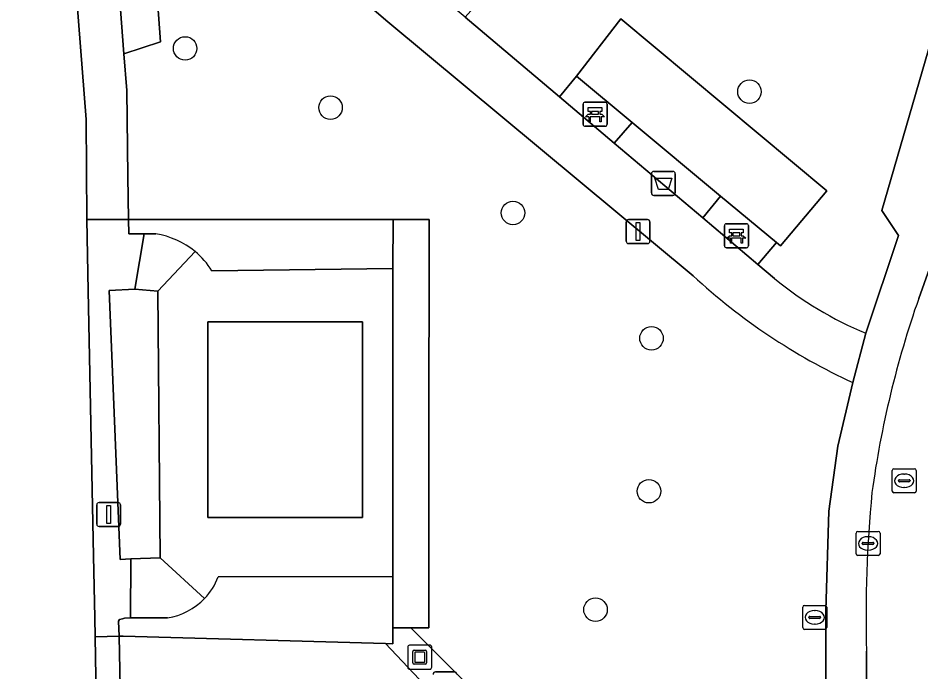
# Model space of a CAD drawing. Extents: x 157320 to 158835, y 386650 to 388491.
# Drawn here: x 157835.2 to 157872.77, y 387812.7 to 387839.94 of the extents above; entities that cross this region are included whole.
import ezdxf

# ---------------------------------------------------------------- set-up
doc = ezdxf.new("R2010")
doc.units = 0
for name, color, linetype in [('IMGEO_Afvalbak', 7, 'Continuous'), ('IMGEO_Bank', 7, 'Continuous'), ('IMGEO_Boom', 7, 'Continuous'), ('IMGEO_Groenvoorziening', 7, 'Continuous'), ('IMGEO_Haag', 7, 'Continuous'), ('IMGEO_Kolk', 7, 'Continuous'), ('IMGEO_Kunstobject', 7, 'Continuous'), ('IMGEO_Lichtmast', 7, 'Continuous'), ('IMGEO_Parkeervlak_open', 7, 'Continuous'), ('IMGEO_Rijbaan_lokaal_open', 7, 'Continuous'), ('IMGEO_Rioolput', 7, 'Continuous'), ('IMGEO_Terreindeel_halfverhard', 7, 'Continuous'), ('IMGEO_Voetpad_onverhard', 7, 'Continuous'), ('IMGEO_Voetpad_op_trap', 7, 'Continuous'), ('IMGEO_Voetpad_open', 7, 'Continuous')]:
    doc.layers.add(name, color=color, linetype=linetype)

msp = doc.modelspace()

# ---------------------------------------------------------------- linework, layer by layer
at = {"layer": 'IMGEO_Afvalbak'}
for p, q in [((157861.557, 387832.649), (157861.557, 387833.449)), ((157861.557, 387833.449), (157861.557, 387832.649)), ((157861.657, 387833.549), (157862.447, 387833.549)), ((157862.447, 387833.549), (157861.657, 387833.549)), ((157862.547, 387833.449), (157862.547, 387832.649)), ((157862.547, 387832.649), (157862.547, 387833.449)), ((157862.447, 387832.549), (157861.657, 387832.549)), ((157861.657, 387832.549), (157862.447, 387832.549))]:
    msp.add_line(p, q, dxfattribs=at)
msp.add_lwpolyline([(157861.7, 387833.263), (157862.404, 387833.263), (157862.255, 387832.793), (157861.849, 387832.793), (157861.7, 387833.263)], dxfattribs=at)
for centre, start, end in [((157861.657, 387833.449), 90, 180), ((157861.657, 387833.449), 90, 180), ((157862.447, 387833.449), 0, 90), ((157862.447, 387833.449), 360, 90), ((157861.657, 387832.649), 180, 270), ((157861.657, 387832.649), 180, 270), ((157862.447, 387832.649), 270, 0), ((157862.447, 387832.649), 270, 0)]:
    msp.add_arc(centre, 0.1, start, end, dxfattribs=at)
at = {"layer": 'IMGEO_Bank'}
for p, q in [((157858.713, 387835.501), (157858.713, 387836.342)), ((157858.713, 387836.342), (157858.713, 387835.501)), ((157858.788, 387836.426), (157859.629, 387836.426)), ((157859.629, 387836.426), (157858.788, 387836.426)), ((157859.713, 387836.351), (157859.713, 387835.51)), ((157859.713, 387835.51), (157859.713, 387836.351)), ((157859.022, 387835.932), (157859.022, 387836.038)), ((157859.066, 387836.038), (157859.066, 387835.932)), ((157859.354, 387836.044), (157859.072, 387836.044)), ((157859.072, 387835.926), (157859.354, 387835.926)), ((157859.36, 387835.932), (157859.36, 387836.038)), ((157859.404, 387836.038), (157859.404, 387835.932)), ((157859.41, 387835.824), (157859.017, 387835.824)), ((157859.638, 387835.426), (157858.797, 387835.426)), ((157858.797, 387835.426), (157859.638, 387835.426)), ((157864.595, 387830.443), (157864.595, 387831.284)), ((157864.595, 387831.284), (157864.595, 387830.443)), ((157864.67, 387831.368), (157865.511, 387831.368)), ((157865.511, 387831.368), (157864.67, 387831.368)), ((157865.595, 387831.293), (157865.595, 387830.452)), ((157865.595, 387830.452), (157865.595, 387831.293)), ((157865.292, 387830.766), (157864.899, 387830.766)), ((157864.904, 387830.874), (157864.904, 387830.98)), ((157864.948, 387830.98), (157864.948, 387830.874)), ((157865.236, 387830.986), (157864.954, 387830.986)), ((157864.954, 387830.868), (157865.236, 387830.868)), ((157865.242, 387830.874), (157865.242, 387830.98)), ((157865.286, 387830.98), (157865.286, 387830.874)), ((157865.52, 387830.368), (157864.679, 387830.368)), ((157864.679, 387830.368), (157865.52, 387830.368))]:
    msp.add_line(p, q, dxfattribs=at)
for points in [[(157858.96, 387835.824), (157858.818, 387835.824), (157858.93, 387835.926), (157859.016, 387835.926)], [(157859.016, 387836.044), (157858.93, 387836.044), (157858.93, 387836.205), (157859.493, 387836.205), (157859.493, 387836.044), (157859.41, 387836.044)], [(157859.41, 387835.926), (157859.493, 387835.926), (157859.605, 387835.824), (157859.466, 387835.824)], [(157859.01, 387835.817), (157859.01, 387835.61), (157858.967, 387835.61), (157858.967, 387835.817)], [(157859.46, 387835.817), (157859.46, 387835.61), (157859.416, 387835.61), (157859.416, 387835.817)], [(157864.898, 387830.986), (157864.812, 387830.986), (157864.812, 387831.147), (157865.375, 387831.147), (157865.375, 387830.986), (157865.292, 387830.986)], [(157864.842, 387830.766), (157864.7, 387830.766), (157864.812, 387830.868), (157864.898, 387830.868)], [(157864.892, 387830.759), (157864.892, 387830.552), (157864.849, 387830.552), (157864.849, 387830.759)], [(157865.292, 387830.868), (157865.375, 387830.868), (157865.487, 387830.766), (157865.348, 387830.766)], [(157865.342, 387830.759), (157865.342, 387830.552), (157865.298, 387830.552), (157865.298, 387830.759)]]:
    msp.add_lwpolyline(points, dxfattribs=at)
for centre, radius, start, end in [((157858.791, 387836.348), 0.0779, 92.4484, 184.2845), ((157858.791, 387836.348), 0.0779, 92.4484, 184.2845), ((157859.635, 387836.348), 0.0779, 2.4484, 94.2845), ((157859.635, 387836.348), 0.0779, 2.4484, 94.2845), ((157859.015, 387836.037), 0.00671, 2.8957, 87.1043), ((157859.015, 387835.933), 0.00671, 272.8957, 357.1043), ((157859.072, 387836.037), 0.00671, 92.8957, 177.1043), ((157859.072, 387835.933), 0.00671, 182.8957, 267.1043), ((157859.354, 387836.037), 0.00671, 2.8957, 87.1043), ((157859.354, 387835.933), 0.00671, 272.8957, 357.1043), ((157859.411, 387836.037), 0.00671, 92.8957, 177.1043), ((157859.411, 387835.933), 0.00671, 182.8957, 267.1043), ((157858.96, 387835.817), 0.00671, 2.8957, 87.1043), ((157859.017, 387835.817), 0.00671, 92.8957, 177.1043), ((157859.409, 387835.817), 0.00671, 2.8957, 87.1043), ((157859.466, 387835.817), 0.00671, 92.8957, 177.1043), ((157858.791, 387835.504), 0.0779, 182.4484, 274.2845), ((157858.791, 387835.504), 0.0779, 182.4484, 274.2845), ((157859.635, 387835.504), 0.0779, 272.4484, 4.2845), ((157859.635, 387835.504), 0.0779, 272.4484, 4.2845), ((157864.673, 387831.29), 0.0779, 92.4484, 184.2845), ((157864.673, 387831.29), 0.0779, 92.4484, 184.2845), ((157865.517, 387831.29), 0.0779, 2.4484, 94.2845), ((157865.517, 387831.29), 0.0779, 2.4484, 94.2845), ((157864.842, 387830.759), 0.00671, 2.8957, 87.1043), ((157864.899, 387830.759), 0.00671, 92.8957, 177.1043), ((157864.897, 387830.979), 0.00671, 2.8957, 87.1043), ((157864.897, 387830.875), 0.00671, 272.8957, 357.1043), ((157864.954, 387830.979), 0.00671, 92.8957, 177.1043), ((157864.954, 387830.875), 0.00671, 182.8957, 267.1043), ((157865.236, 387830.979), 0.00671, 2.8957, 87.1043), ((157865.236, 387830.875), 0.00671, 272.8957, 357.1043), ((157865.293, 387830.979), 0.00671, 92.8957, 177.1043), ((157865.293, 387830.875), 0.00671, 182.8957, 267.1043), ((157865.291, 387830.759), 0.00671, 2.8957, 87.1043), ((157865.348, 387830.759), 0.00671, 92.8957, 177.1043), ((157864.673, 387830.446), 0.0779, 182.4484, 274.2845), ((157864.673, 387830.446), 0.0779, 182.4484, 274.2845), ((157865.517, 387830.446), 0.0779, 272.4484, 4.2845), ((157865.517, 387830.446), 0.0779, 272.4484, 4.2845)]:
    msp.add_arc(centre, radius, start, end, dxfattribs=at)
at = {"layer": 'IMGEO_Boom'}
for centre in [(157842.153, 387838.67), (157865.639, 387836.869), (157848.203, 387836.204), (157855.797, 387831.818), (157861.561, 387826.598), (157861.454, 387820.226), (157859.231, 387815.294)]:
    msp.add_circle(centre, 0.489, dxfattribs=at)
at = {"layer": 'IMGEO_Groenvoorziening'}
for points in [[(157870.478, 387826.811), (157871.846, 387830.875), (157871.143, 387831.923), (157873.98, 387841.695), (157878.255, 387859.817)], [(157842.568, 387849.474), (157845.552, 387846.951), (157846.239, 387847.793), (157846.171, 387847.85), (157848.054, 387850.042), (157856.424, 387843.031), (157854.548, 387840.807), (157853.809, 387839.97), (157857.737, 387836.648), (157858.445, 387837.515), (157860.278, 387839.901), (157868.859, 387832.743), (157866.925, 387830.448), (157866.765, 387830.581), (157865.983, 387829.677), (157866.683, 387829.085)], [(157863.295, 387829.201), (157850.583, 387839.773), (157841.105, 387847.934), (157840.475, 387847.873), (157841.13, 387838.948), (157839.605, 387838.449), (157839.721, 387836.916), (157839.77, 387833.35), (157839.795, 387831.55), (157850.804, 387831.551), (157851.554, 387831.551), (157852.304, 387831.55), (157852.303, 387829.508), (157852.3, 387823.774), (157852.297, 387816.673), (157852.296, 387814.54), (157851.546, 387814.54), (157853.795, 387812.294), (157852.834, 387811.397), (157850.497, 387813.883), (157839.572, 387814.194), (157839.413, 387814.189), (157839.803, 387793.713), (157838.835, 387793.71)], [(157850.804, 387831.551), (157839.795, 387831.55), (157839.803, 387830.943), (157840.454, 387830.942), (157840.937, 387830.942)], [(157843.269, 387829.413), (157850.803, 387829.509), (157850.804, 387831.551)], [(157861.734, 387801.614), (157862.37, 387802.294), (157864.552, 387804.817), (157865.183, 387805.602), (157868.831, 387809.431), (157868.821, 387815.259), (157868.94, 387819.398), (157869.32, 387822.097), (157869.944, 387824.75)], [(157841.415, 387814.954), (157839.885, 387814.957), (157839.63, 387814.935), (157839.543, 387814.913), (157839.423, 387814.882), (157839.376, 387814.815), (157839.413, 387814.189), (157839.572, 387814.194), (157850.497, 387813.883), (157850.792, 387813.875), (157850.796, 387814.541), (157850.797, 387816.674)], [(157850.797, 387816.674), (157843.526, 387816.655)]]:
    msp.add_lwpolyline(points, dxfattribs=at)
for points in [[(157860.763, 387835.583), (157860.012, 387834.725), (157863.697, 387831.61), (157864.439, 387832.52)], [(157852.3, 387823.774), (157852.303, 387829.508), (157852.304, 387831.55), (157851.554, 387831.551), (157850.804, 387831.551), (157850.803, 387829.509), (157850.797, 387816.674), (157850.796, 387814.541), (157851.546, 387814.54), (157852.296, 387814.54), (157852.297, 387816.673)], [(157841.019, 387828.563), (157840.066, 387828.637), (157838.991, 387828.581), (157839.443, 387817.388), (157839.889, 387817.406), (157841.112, 387817.455)]]:
    msp.add_lwpolyline(points, close=True, dxfattribs=at)
for centre, radius, start, end in [((157840.435, 387827.632), 3.348, 50.4929, 81.3798), ((157840.417, 387827.619), 3.369, 32.1644, 50.3893), ((157880.693, 387847.998), 25.613, 227.2144, 245.187), ((157876.086, 387840.473), 14.768, 230.4549, 247.6842), ((157841.008, 387817.616), 2.695, 316.4628, 339.1016), ((157841.015, 387817.609), 2.685, 278.5661, 316.4737)]:
    msp.add_arc(centre, radius, start, end, dxfattribs=at)
at = {"layer": 'IMGEO_Haag'}
msp.add_lwpolyline([(157852.3, 387823.774), (157852.303, 387829.508), (157852.304, 387831.55), (157851.554, 387831.551), (157850.804, 387831.551), (157850.803, 387829.509), (157850.797, 387816.674), (157850.796, 387814.541), (157851.546, 387814.54), (157852.296, 387814.54), (157852.297, 387816.673)], close=True, dxfattribs=at)
at = {"layer": 'IMGEO_Kolk'}
for p, q in [((157870.072, 387817.626), (157870.072, 387818.478)), ((157870.147, 387818.552), (157870.999, 387818.552)), ((157870.56, 387818.332), (157870.585, 387818.332)), ((157871.073, 387818.478), (157871.073, 387817.626)), ((157870.331, 387818.046), (157870.331, 387818.058)), ((157870.769, 387818.009), (157870.371, 387818.009)), ((157870.374, 387818.095), (157870.772, 387818.095)), ((157870.815, 387818.058), (157870.815, 387818.046)), ((157870.999, 387817.552), (157870.147, 387817.552)), ((157870.583, 387817.772), (157870.558, 387817.772))]:
    msp.add_line(p, q, dxfattribs=at)
for points in [[(157870.072, 387817.626), (157870.072, 387818.478)], [(157870.147, 387818.552), (157870.999, 387818.552)], [(157871.073, 387818.478), (157871.073, 387817.626)], [(157870.999, 387817.552), (157870.147, 387817.552)]]:
    msp.add_lwpolyline(points, dxfattribs=at)
for centre, radius, start, end in [((157870.149, 387818.476), 0.0765, 91.552, 178.448), ((157870.149, 387818.476), 0.0765, 91.552, 178.448), ((157870.997, 387818.476), 0.0765, 1.552, 88.448), ((157870.997, 387818.476), 0.0765, 1.552, 88.448), ((157870.371, 387818.055), 0.0403, 85.8775, 175.7526), ((157870.368, 387818.045), 0.0366, 178.938, 274.7102), ((157870.772, 387818.052), 0.043, 264.8664, 352.4533), ((157870.776, 387818.057), 0.0386, 1.7309, 96.639), ((157870.149, 387817.628), 0.0765, 181.552, 268.448), ((157870.149, 387817.628), 0.0765, 181.552, 268.448), ((157870.997, 387817.628), 0.0765, 271.552, 358.448), ((157870.997, 387817.628), 0.0765, 271.552, 358.448)]:
    msp.add_arc(centre, radius, start, end, dxfattribs=at)
for centre, major_axis, ratio, start_param, end_param in [((157870.559, 387818.052), (-0.387, 0.002), 0.722429, 4.712389, 7.853982), ((157870.584, 387818.052), (-0.39, 0.002), 0.717154, 1.570796, 4.712389)]:
    msp.add_ellipse(centre, major_axis=major_axis, ratio=ratio, start_param=start_param, end_param=end_param, dxfattribs=at)
at = {"layer": 'IMGEO_Kunstobject'}
for p, q in [((157851.416, 387813.729), (157851.416, 387812.888)), ((157851.416, 387813.729), (157851.416, 387812.888)), ((157852.332, 387813.813), (157851.491, 387813.813)), ((157852.332, 387813.813), (157851.491, 387813.813)), ((157852.416, 387812.897), (157852.416, 387813.738)), ((157852.416, 387812.897), (157852.416, 387813.738)), ((157851.63, 387813.077), (157851.63, 387813.551)), ((157851.68, 387813.601), (157852.154, 387813.601)), ((157851.71, 387813.501), (157851.71, 387813.127)), ((157852.104, 387813.521), (157851.73, 387813.521)), ((157852.124, 387813.127), (157852.124, 387813.501)), ((157852.204, 387813.551), (157852.204, 387813.077)), ((157852.154, 387813.027), (157851.68, 387813.027)), ((157851.73, 387813.107), (157852.104, 387813.107)), ((157851.5, 387812.813), (157852.341, 387812.813)), ((157851.5, 387812.813), (157852.341, 387812.813))]:
    msp.add_line(p, q, dxfattribs=at)
for centre, radius, start, end in [((157851.494, 387813.735), 0.0779, 92.4484, 184.2845), ((157851.494, 387813.735), 0.0779, 92.4484, 184.2845), ((157852.338, 387813.735), 0.0779, 2.4484, 94.2845), ((157852.338, 387813.735), 0.0779, 2.4484, 94.2845), ((157851.68, 387813.551), 0.05, 90, 180), ((157851.73, 387813.501), 0.02, 90, 180), ((157852.104, 387813.501), 0.02, 360, 90), ((157852.154, 387813.551), 0.05, 360, 90), ((157851.68, 387813.077), 0.05, 180, 270), ((157851.73, 387813.127), 0.02, 180, 270), ((157852.104, 387813.127), 0.02, 270, 0), ((157852.154, 387813.077), 0.05, 270, 0), ((157851.494, 387812.891), 0.0779, 182.4484, 274.2845), ((157851.494, 387812.891), 0.0779, 182.4484, 274.2845), ((157852.338, 387812.891), 0.0779, 272.4484, 4.2845), ((157852.338, 387812.891), 0.0779, 272.4484, 4.2845)]:
    msp.add_arc(centre, radius, start, end, dxfattribs=at)
at = {"layer": 'IMGEO_Lichtmast'}
for p, q in [((157860.508, 387830.642), (157860.508, 387831.442)), ((157860.508, 387831.442), (157860.508, 387830.642)), ((157860.608, 387831.542), (157861.398, 387831.542)), ((157861.398, 387831.542), (157860.608, 387831.542)), ((157861.498, 387831.442), (157861.498, 387830.642)), ((157861.498, 387830.642), (157861.498, 387831.442)), ((157861.398, 387830.542), (157860.608, 387830.542)), ((157860.608, 387830.542), (157861.398, 387830.542)), ((157838.571, 387819.757), (157839.361, 387819.757)), ((157839.361, 387819.757), (157838.571, 387819.757)), ((157838.471, 387818.857), (157838.471, 387819.657)), ((157838.471, 387819.657), (157838.471, 387818.857)), ((157839.461, 387819.657), (157839.461, 387818.857)), ((157839.461, 387818.857), (157839.461, 387819.657)), ((157839.361, 387818.757), (157838.571, 387818.757)), ((157838.571, 387818.757), (157839.361, 387818.757)), ((157852.57, 387812.7), (157853.36, 387812.7)), ((157853.36, 387812.7), (157852.57, 387812.7))]:
    msp.add_line(p, q, dxfattribs=at)
for points in [[(157860.928, 387831.417), (157861.078, 387831.417), (157861.078, 387830.667), (157860.928, 387830.667), (157860.928, 387831.417)], [(157838.891, 387819.632), (157839.041, 387819.632), (157839.041, 387818.882), (157838.891, 387818.882), (157838.891, 387819.632)]]:
    msp.add_lwpolyline(points, dxfattribs=at)
for centre, start, end in [((157860.608, 387831.442), 90, 180), ((157860.608, 387831.442), 90, 180), ((157861.398, 387831.442), 0, 90), ((157861.398, 387831.442), 360, 90), ((157860.608, 387830.642), 180, 270), ((157860.608, 387830.642), 180, 270), ((157861.398, 387830.642), 270, 0), ((157861.398, 387830.642), 270, 0), ((157838.571, 387819.657), 90, 180), ((157838.571, 387819.657), 90, 180), ((157839.361, 387819.657), 0, 90), ((157839.361, 387819.657), 360, 90), ((157838.571, 387818.857), 180, 270), ((157838.571, 387818.857), 180, 270), ((157839.361, 387818.857), 270, 0), ((157839.361, 387818.857), 270, 0), ((157852.57, 387812.6), 90, 180), ((157852.57, 387812.6), 90, 180), ((157853.36, 387812.6), 0, 90), ((157853.36, 387812.6), 360, 90)]:
    msp.add_arc(centre, 0.1, start, end, dxfattribs=at)
at = {"layer": 'IMGEO_Parkeervlak_open'}
msp.add_lwpolyline([(157835.882, 387863.321), (157838.034, 387835.714), (157838.063, 387831.55), (157839.795, 387831.55), (157839.77, 387833.35), (157839.721, 387836.916), (157839.605, 387838.449), (157837.944, 387860.464)], dxfattribs=at)
at = {"layer": 'IMGEO_Rijbaan_lokaal_open'}
for points in [[(157838.115, 387828.568), (157838.063, 387831.55), (157838.034, 387835.714), (157835.882, 387863.321), (157835.773, 387864.664), (157829.885, 387864.638), (157831.955, 387851.91), (157832.25, 387850.097), (157832.783, 387846.822)], [(157874.125, 387832.543), (157873.947, 387832.06), (157873.354, 387830.127), (157872.682, 387828.257)], [(157838.835, 387793.71), (157838.815, 387793.994), (157838.441, 387812.478), (157838.407, 387814.159), (157838.391, 387814.959), (157838.339, 387817.53), (157838.115, 387828.568)], [(157870.505, 387813.562), (157870.492, 387810.952), (157870.519, 387807.421), (157870.528, 387807.222), (157876.577, 387807.265), (157876.565, 387807.439), (157876.527, 387810.213), (157876.526, 387810.314), (157876.477, 387812.334), (157876.39, 387817.19)]]:
    msp.add_lwpolyline(points, dxfattribs=at)
for centre, radius, start, end in [((157911.643, 387814.603), 41.284, 160.6864, 172.2471), ((157925.47, 387814.95), 54.982, 174.5502, 181.4468)]:
    msp.add_arc(centre, radius, start, end, dxfattribs=at)
at = {"layer": 'IMGEO_Rioolput'}
for p, q in [((157871.578, 387820.236), (157871.578, 387821.088)), ((157871.653, 387821.162), (157872.505, 387821.162)), ((157872.066, 387820.942), (157872.091, 387820.942)), ((157872.579, 387821.088), (157872.579, 387820.236)), ((157871.837, 387820.656), (157871.837, 387820.668)), ((157872.275, 387820.619), (157871.877, 387820.619)), ((157871.88, 387820.705), (157872.278, 387820.705)), ((157872.321, 387820.668), (157872.321, 387820.656)), ((157872.505, 387820.162), (157871.653, 387820.162)), ((157872.089, 387820.382), (157872.064, 387820.382)), ((157867.855, 387814.547), (157867.855, 387815.399)), ((157867.93, 387815.473), (157868.782, 387815.473)), ((157868.343, 387815.253), (157868.368, 387815.253)), ((157868.856, 387815.399), (157868.856, 387814.547)), ((157868.114, 387814.967), (157868.114, 387814.979)), ((157868.552, 387814.93), (157868.154, 387814.93)), ((157868.157, 387815.016), (157868.555, 387815.016)), ((157868.598, 387814.979), (157868.598, 387814.967)), ((157868.366, 387814.693), (157868.341, 387814.693)), ((157868.782, 387814.473), (157867.93, 387814.473))]:
    msp.add_line(p, q, dxfattribs=at)
for points in [[(157871.578, 387820.236), (157871.578, 387821.088)], [(157871.653, 387821.162), (157872.505, 387821.162)], [(157872.579, 387821.088), (157872.579, 387820.236)], [(157872.505, 387820.162), (157871.653, 387820.162)], [(157867.855, 387814.547), (157867.855, 387815.399)], [(157867.93, 387815.473), (157868.782, 387815.473)], [(157868.856, 387815.399), (157868.856, 387814.547)], [(157868.782, 387814.473), (157867.93, 387814.473)]]:
    msp.add_lwpolyline(points, dxfattribs=at)
for centre, radius, start, end in [((157871.655, 387821.086), 0.0765, 91.552, 178.448), ((157871.655, 387821.086), 0.0765, 91.552, 178.448), ((157872.503, 387821.086), 0.0765, 1.552, 88.448), ((157872.503, 387821.086), 0.0765, 1.552, 88.448), ((157871.877, 387820.665), 0.0403, 85.8775, 175.7526), ((157871.874, 387820.655), 0.0366, 178.938, 274.7102), ((157872.278, 387820.662), 0.043, 264.8664, 352.4533), ((157872.282, 387820.667), 0.0386, 1.7309, 96.639), ((157871.655, 387820.238), 0.0765, 181.552, 268.448), ((157871.655, 387820.238), 0.0765, 181.552, 268.448), ((157872.503, 387820.238), 0.0765, 271.552, 358.448), ((157872.503, 387820.238), 0.0765, 271.552, 358.448), ((157867.932, 387815.397), 0.0765, 91.552, 178.448), ((157867.932, 387815.397), 0.0765, 91.552, 178.448), ((157868.78, 387815.397), 0.0765, 1.552, 88.448), ((157868.78, 387815.397), 0.0765, 1.552, 88.448), ((157868.154, 387814.976), 0.0403, 85.8775, 175.7526), ((157868.151, 387814.966), 0.0366, 178.938, 274.7102), ((157868.555, 387814.973), 0.043, 264.8664, 352.4533), ((157868.559, 387814.978), 0.0386, 1.7309, 96.639), ((157867.932, 387814.549), 0.0765, 181.552, 268.448), ((157867.932, 387814.549), 0.0765, 181.552, 268.448), ((157868.78, 387814.549), 0.0765, 271.552, 358.448), ((157868.78, 387814.549), 0.0765, 271.552, 358.448)]:
    msp.add_arc(centre, radius, start, end, dxfattribs=at)
for centre, major_axis, ratio, start_param, end_param in [((157872.065, 387820.662), (-0.387, 0.002), 0.722429, 4.712389, 7.853982), ((157872.09, 387820.662), (-0.39, 0.002), 0.717154, 1.570796, 4.712389), ((157868.342, 387814.973), (-0.387, 0.002), 0.722429, 4.712389, 7.853982), ((157868.367, 387814.973), (-0.39, 0.002), 0.717154, 1.570796, 4.712389)]:
    msp.add_ellipse(centre, major_axis=major_axis, ratio=ratio, start_param=start_param, end_param=end_param, dxfattribs=at)
at = {"layer": 'IMGEO_Terreindeel_halfverhard'}
msp.add_lwpolyline([(157860.278, 387839.901), (157858.445, 387837.515), (157860.763, 387835.583), (157864.439, 387832.52), (157866.765, 387830.581), (157866.925, 387830.448), (157868.859, 387832.743)], close=True, dxfattribs=at)
at = {"layer": 'IMGEO_Voetpad_onverhard'}
msp.add_lwpolyline([(157851.546, 387814.54), (157850.796, 387814.541), (157850.792, 387813.875), (157850.497, 387813.883), (157852.834, 387811.397), (157853.795, 387812.294)], close=True, dxfattribs=at)
at = {"layer": 'IMGEO_Voetpad_op_trap'}
for points in [[(157840.937, 387830.942), (157840.454, 387830.942), (157840.066, 387828.637), (157841.019, 387828.563), (157842.565, 387830.215)], [(157841.112, 387817.455), (157839.889, 387817.406), (157839.885, 387814.957), (157841.415, 387814.954)], [(157842.962, 387815.76), (157841.112, 387817.455)]]:
    msp.add_lwpolyline(points, dxfattribs=at)
for centre, radius, start, end in [((157840.435, 387827.632), 3.348, 50.4929, 81.3798), ((157841.015, 387817.609), 2.685, 278.5661, 316.4737)]:
    msp.add_arc(centre, radius, start, end, dxfattribs=at)
at = {"layer": 'IMGEO_Voetpad_open'}
for points in [[(157879.888, 387863.55), (157879.508, 387864.167), (157879.298, 387864.473), (157878.317, 387859.842), (157878.255, 387859.817), (157873.98, 387841.695), (157871.143, 387831.923), (157871.846, 387830.875), (157870.478, 387826.811), (157869.944, 387824.75), (157869.32, 387822.097), (157868.94, 387819.398), (157868.821, 387815.259), (157868.831, 387809.431), (157868.835, 387806.941), (157868.914, 387800.234)], [(157837.944, 387860.464), (157839.605, 387838.449), (157841.13, 387838.948), (157840.475, 387847.873), (157841.105, 387847.934), (157850.583, 387839.773), (157863.295, 387829.201)], [(157866.683, 387829.085), (157865.983, 387829.677), (157863.697, 387831.61), (157860.012, 387834.725), (157857.737, 387836.648), (157853.809, 387839.97), (157851.522, 387841.903), (157847.844, 387845.013), (157845.552, 387846.951), (157842.568, 387849.474)], [(157872.682, 387828.257), (157873.354, 387830.127), (157873.947, 387832.06)], [(157842.565, 387830.215), (157841.019, 387828.563), (157841.112, 387817.455), (157842.962, 387815.76)], [(157850.803, 387829.509), (157843.269, 387829.413)], [(157843.526, 387816.655), (157850.797, 387816.674), (157850.803, 387829.509)], [(157869.944, 387824.75), (157870.478, 387826.811)], [(157868.191, 387798.921), (157870.604, 387799.96), (157870.528, 387807.222), (157870.519, 387807.421), (157870.492, 387810.952), (157870.505, 387813.562)]]:
    msp.add_lwpolyline(points, dxfattribs=at)
for points in [[(157858.445, 387837.515), (157857.737, 387836.648), (157860.012, 387834.725), (157860.763, 387835.583)], [(157864.439, 387832.52), (157863.697, 387831.61), (157865.983, 387829.677), (157866.765, 387830.581)], [(157838.991, 387828.581), (157840.066, 387828.637), (157840.454, 387830.942), (157839.803, 387830.943), (157839.795, 387831.55), (157838.063, 387831.55), (157838.115, 387828.568), (157838.339, 387817.53), (157838.391, 387814.959), (157838.407, 387814.159), (157839.413, 387814.189), (157839.376, 387814.815), (157839.423, 387814.882), (157839.543, 387814.913), (157839.63, 387814.935), (157839.885, 387814.957), (157839.889, 387817.406), (157839.443, 387817.388)], [(157849.536, 387819.129), (157849.536, 387827.289), (157843.096, 387827.289), (157843.096, 387819.129)], [(157843.096, 387827.289), (157849.536, 387827.289), (157849.536, 387819.129), (157843.096, 387819.129)], [(157839.413, 387814.189), (157838.407, 387814.159), (157838.441, 387812.478), (157838.815, 387793.994), (157838.835, 387793.71), (157839.803, 387793.713)]]:
    msp.add_lwpolyline(points, close=True, dxfattribs=at)
for centre, radius, start, end in [((157840.417, 387827.619), 3.369, 32.1644, 50.3893), ((157880.693, 387847.998), 25.613, 227.2144, 245.187), ((157876.086, 387840.473), 14.768, 230.4549, 247.6842), ((157911.643, 387814.603), 41.284, 160.6864, 172.2471), ((157925.47, 387814.95), 54.982, 174.5502, 181.4468), ((157841.008, 387817.616), 2.695, 316.4628, 339.1016)]:
    msp.add_arc(centre, radius, start, end, dxfattribs=at)

doc.saveas('drawing.dxf')
